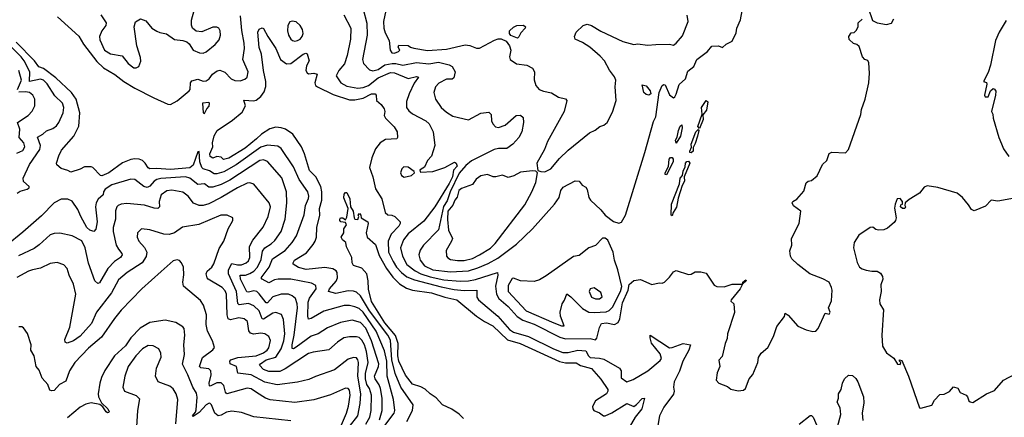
# Model space of a CAD drawing. Extents: x 1550320 to 1685906, y 509093 to 640511.
# Tile 444 of 532: x 1661252 to 1668456, y 602834 to 605747. Entities that reach past the tile are written whole.
import ezdxf

# ---------------------------------------------------------------- set-up
doc = ezdxf.new("R2010")
doc.units = 0

msp = doc.modelspace()

# ---------------------------------------------------------------- linework, layer by layer
at = {"layer": '0CON20XD'}
for points in [[(1662711.5, 605598.5), (1662720, 605635), (1662718.6, 605665), (1662708, 605685), (1662695, 605692.5), (1662665, 605693.3), (1662585, 605657.5), (1662542.7, 605662.7), (1662516.3, 605686.3), (1662508.3, 605708.3), (1662507.9, 605745), (1662546.7, 605885)], [(1663764.1, 605825), (1663792.6, 605722.6), (1663793.2, 605635), (1663759.6, 605455), (1663766.7, 605426.7), (1663810.5, 605380.5), (1663835, 605372.8), (1663875, 605382.5), (1663924.4, 605415.6), (1663976.6, 605426.6), (1664005, 605426.2), (1664055, 605413.3), (1664155, 605434.2), (1664245, 605423.1), (1664315, 605435.9), (1664395.3, 605415.3), (1664415, 605404.3), (1664438.1, 605365), (1664428.3, 605321.7), (1664415, 605310.6), (1664375, 605310.4), (1664317.8, 605282.2), (1664295, 605256), (1664281.9, 605215), (1664294.4, 605165), (1664336.1, 605105), (1664375, 605069.1), (1664419.9, 605039.9), (1664535, 605014.4), (1664625, 605061.9), (1664685, 605069.2), (1664702.1, 605052.1), (1664704.4, 605005), (1664712.5, 604985), (1664732.8, 604962.8), (1664755, 604957.1), (1664805, 604974.4), (1664885, 605045.8), (1664915, 605048.8), (1664935, 605030), (1664937.1, 604995), (1664925.5, 604925), (1664903.3, 604885), (1664860, 604835), (1664815.9, 604804.1), (1664755, 604802.9), (1664724.2, 604795.8), (1664557.9, 604712.1), (1664515, 604680), (1664468, 604622), (1664402.3, 604485), (1664379.6, 604420.4), (1664351.9, 604378.1), (1664315, 604208.1), (1664207.5, 604095), (1664182.4, 604057.6), (1664171.2, 604025), (1664181.1, 603985), (1664214.6, 603945), (1664275, 603914.8), (1664405, 603899.3), (1664535, 603906.7), (1664605, 603928.4), (1664678.9, 603961.1), (1664749, 604001), (1664886.3, 604103.7), (1665003.2, 604215), (1665165.4, 604395), (1665200, 604445), (1665210.5, 604495), (1665229.4, 604520.6), (1665315, 604565.7), (1665345, 604563.3), (1665366, 604536), (1665395, 604520), (1665404.2, 604504.2), (1665416, 604445), (1665427.5, 604425), (1665503.3, 604355), (1665535.3, 604315.2), (1665597.6, 604267.6), (1665635, 604257.1), (1665655, 604263.5), (1665684.2, 604315), (1665825.4, 604774.6), (1665889.8, 605000.2), (1665905.7, 605035), (1665931.8, 605215), (1665952.5, 605265), (1665965, 605273.1), (1665975, 605270), (1666005, 605197.1), (1666035, 605175.6), (1666045, 605182.1), (1666055, 605201.8), (1666078.1, 605271.9), (1666122.4, 605315), (1666140.9, 605369.1), (1666185, 605405.5), (1666206.1, 605455), (1666284.6, 605515), (1666316.1, 605553.9), (1666365, 605556.2), (1666395, 605544), (1666421, 605569), (1666465, 605590.9), (1666495, 605650.5), (1666499.7, 605685), (1666525.2, 605745.2), (1666537.8, 605812.2)], [(1663930, 605815), (1663913.1, 605735), (1663915.5, 605685), (1663925, 605650), (1663954.2, 605594.2), (1663962.5, 605525), (1663974.1, 605504.1), (1663995, 605502.9), (1664023.8, 605515), (1664032.5, 605525), (1664020, 605545), (1664025, 605560), (1664095, 605557.5), (1664110, 605545), (1664135, 605538), (1664235, 605520.4), (1664375, 605531.5), (1664512, 605562), (1664545, 605559.2), (1664595, 605539.2), (1664615, 605537.7), (1664725, 605596.1), (1664753.4, 605606.6), (1664775, 605606.8), (1664810, 605590), (1664836.1, 605556.1), (1664844.5, 605525), (1664835.7, 605475), (1664841.2, 605455), (1664886.7, 605425), (1664963.4, 605413.4), (1665002.6, 605392.6), (1665017.8, 605365), (1665016.5, 605306.5), (1665028.1, 605265), (1665052, 605235), (1665084.5, 605224.5), (1665142.5, 605212.5), (1665195, 605178.6), (1665245, 605168), (1665254.1, 605154.1), (1665235.8, 605075), (1665114.3, 604855), (1665091.4, 604795), (1665036, 604695), (1665041.7, 604641.7), (1665063.8, 604633.8), (1665095, 604633.5), (1665137.5, 604655), (1665200.8, 604729.2), (1665265, 604790.8), (1665421.2, 604918.8), (1665462.3, 604937.7), (1665496.4, 604963.6), (1665525, 604973.3), (1665550, 604995), (1665590, 605070), (1665615.5, 605154.5), (1665608.5, 605255), (1665613.7, 605305), (1665605, 605328.2), (1665567.6, 605377.6), (1665530.4, 605445), (1665499.9, 605479.9), (1665422.9, 605545), (1665369.8, 605579.8), (1665316.7, 605605), (1665311.2, 605625), (1665323.8, 605655), (1665375.5, 605704.5), (1665405, 605714.4), (1665435, 605705.6), (1665505, 605662.7), (1665665, 605588.6), (1665745, 605565.7), (1665775, 605569.4), (1665845, 605559.5), (1665905, 605566.7), (1666005, 605567.1), (1666035, 605560.8), (1666055, 605574.2), (1666101.2, 605628.8), (1666142.5, 605735), (1666135, 605780)], [(1667458.8, 605835), (1667492.4, 605742.4), (1667525, 605724.4), (1667595, 605712), (1667629.4, 605720.6), (1667647.4, 605752.6)], [(1661528.1, 605768.1), (1661685, 605626.9), (1661718.4, 605568.4), (1661815, 605440.8), (1661865.4, 605395), (1661947.5, 605345), (1662013.4, 605293.4), (1662095, 605245.9), (1662234.1, 605174.1), (1662335, 605129.1), (1662355, 605125.4), (1662405, 605152.1), (1662490.9, 605225), (1662498.8, 605235), (1662502, 605285), (1662510.5, 605299.5), (1662555, 605310.4), (1662595, 605297.1), (1662615, 605298.2), (1662638.5, 605315), (1662662.7, 605347.3), (1662696.9, 605373.1), (1662715, 605376.5), (1662752.6, 605362.6), (1662800, 605315), (1662825, 605302.5), (1662865, 605298.1), (1662899.3, 605310.7), (1662915, 605326.7), (1662922.9, 605365), (1662884.4, 605454.4), (1662896, 605535), (1662895.3, 605575), (1662876.9, 605666.9), (1662868.1, 605775)], [(1661845, 605782.7), (1661885.4, 605725), (1661883.1, 605705), (1661852.1, 605665), (1661834.5, 605625), (1661838.6, 605598.6), (1661871.1, 605525), (1661915, 605497.9), (1662001.5, 605481.5), (1662045, 605426), (1662085.7, 605395.7), (1662105, 605394.4), (1662123.8, 605405), (1662137.3, 605442.7), (1662135, 605470), (1662110, 605555), (1662088.5, 605695), (1662099.4, 605730.6), (1662135, 605754), (1662175, 605739.2), (1662218.1, 605685), (1662255, 605662.1), (1662277.8, 605652.2), (1662325, 605644.6), (1662385, 605601.9), (1662445.5, 605595.5), (1662474.6, 605584.6), (1662491.1, 605571.1), (1662522, 605525), (1662567.5, 605505), (1662595, 605501.9), (1662615, 605511.4), (1662682.9, 605565), (1662711.5, 605598.5)], [(1663265, 605590.6), (1663285, 605594.4), (1663305, 605605.7), (1663319.5, 605625), (1663325.4, 605645), (1663320, 605675), (1663303.1, 605705), (1663275, 605730.8), (1663245, 605736.7), (1663228.3, 605731.7), (1663214.3, 605705), (1663210.6, 605665), (1663218.6, 605635), (1663235.5, 605605.5), (1663248.8, 605595), (1663265, 605590.6)], [(1663623.3, 605783.3), (1663675.3, 605685.3), (1663671.6, 605605), (1663648.6, 605485), (1663627.2, 605422.7), (1663586.6, 605375), (1663567.1, 605335), (1663600.5, 605285), (1663645, 605259.5), (1663725.9, 605245.9), (1663765, 605249.5), (1663805, 605265.2), (1663875, 605321.5), (1663965, 605360), (1663995, 605357.4), (1664095, 605316.2), (1664155, 605330.5), (1664169.2, 605325), (1664137.6, 605282.4), (1664101.8, 605205), (1664081.5, 605148.5), (1664082.3, 605105), (1664098.7, 605078.7), (1664125, 605056.7), (1664224, 605005), (1664246.9, 604985), (1664277.8, 604925), (1664288.2, 604825), (1664265, 604746.2), (1664236, 604715), (1664213, 604667), (1664188.3, 604651.7), (1664180, 604645), (1664185, 604630), (1664275, 604635.8), (1664363.3, 604665), (1664433, 604703), (1664446, 604696), (1664452, 604675), (1664425.8, 604644.2), (1664418.6, 604595), (1664395, 604546.8), (1664289.6, 604375), (1664209, 604271), (1664095, 604179.4), (1664059.2, 604135), (1664038.9, 604075), (1664052.2, 604015), (1664085, 603952.7), (1664146, 603906), (1664187.7, 603885), (1664255, 603862.2), (1664355, 603842.3), (1664475, 603831.6), (1664535.2, 603834.8), (1664587.4, 603842.6), (1664748.8, 603895), (1664751.1, 603875), (1664732.1, 603795), (1664740.3, 603735), (1664757.6, 603705), (1664825, 603646.2), (1664892.2, 603572.2), (1664932.7, 603545), (1665015, 603515.2), (1665205, 603420.4), (1665245, 603410), (1665425, 603412), (1665465, 603400.6), (1665475, 603414), (1665495, 603490.8), (1665509.5, 603520.5), (1665545, 603526), (1665605, 603512.9), (1665631.7, 603528.3), (1665643.3, 603555), (1665662.5, 603672.5), (1665703.8, 603765), (1665711.8, 603808.2), (1665745, 603836.7), (1665795, 603842.5), (1665877, 603807), (1665931.7, 603818.3), (1665953, 603817), (1665970, 603825), (1666005, 603860), (1666035, 603900), (1666055, 603910), (1666145, 603880), (1666165, 603882.5), (1666195, 603900), (1666235, 603900), (1666275, 603890), (1666333.3, 603803.3), (1666352.3, 603792.3), (1666405, 603789.4), (1666465, 603809.2), (1666540, 603810), (1666542.5, 603825), (1666565, 603840), (1666567.5, 603835), (1666540, 603810), (1666523.3, 603775), (1666456.2, 603695), (1666453.9, 603683.9), (1666478, 603665), (1666482.7, 603602.7), (1666430.9, 603445), (1666428.3, 603411.7), (1666413.3, 603375), (1666391.7, 603278.3), (1666368.3, 603251.7), (1666373.3, 603205), (1666355, 603160), (1666348.8, 603105), (1666366.2, 603085), (1666429.8, 603059.8), (1666455, 603039.2), (1666508.3, 603028.3), (1666547.3, 603032.7), (1666563.3, 603045), (1666590, 603115), (1666615, 603147.5), (1666652.5, 603235), (1666657.5, 603272.5), (1666677.5, 603305), (1666725.6, 603345), (1666767.8, 603425), (1666791.7, 603498.3), (1666848.3, 603571.7), (1666852.5, 603597.5), (1666875, 603582.5), (1666945, 603501.9), (1667005, 603474.3), (1667055, 603462.5), (1667076.7, 603465), (1667095, 603484), (1667145, 603596.7), (1667175, 603590), (1667182.5, 603605), (1667168.8, 603635), (1667191.5, 603688.5), (1667195.5, 603764.5), (1667192.2, 603785), (1667173.3, 603823.3), (1667129.1, 603849.1), (1667032, 603885), (1666945, 603954), (1666900.8, 603995), (1666891.4, 604015), (1666885.9, 604054.1), (1666902.5, 604095), (1666900, 604145), (1666956, 604255), (1666966.2, 604345), (1666914.1, 604384.1), (1666903.3, 604405), (1666907.5, 604415), (1666938.9, 604431.1), (1666988.8, 604491.2), (1667005, 604552.5), (1667020, 604565), (1667045, 604570), (1667087.3, 604602.7), (1667124.6, 604685.4), (1667158, 604715), (1667175, 604767.5), (1667195, 604776.7), (1667295, 604771.2), (1667315, 604796.7), (1667405, 605052.5), (1667411.1, 605088.9), (1667438.1, 605165), (1667464.4, 605285), (1667470.4, 605355), (1667465, 605430), (1667457.7, 605447.7), (1667435, 605456.7), (1667418.8, 605475), (1667395, 605550), (1667376.7, 605566.7), (1667351.7, 605571.7), (1667321.7, 605601.7), (1667317.5, 605625), (1667335, 605650), (1667357, 605653), (1667373, 605667), (1667386.1, 605693.9), (1667387.5, 605725), (1667415, 605751.2)], [(1668469.7, 605740.3), (1668418.5, 605655), (1668391.5, 605595), (1668355.2, 605414.8), (1668338.7, 605361.3), (1668304.2, 605295), (1668325, 605286.7), (1668328.1, 605275), (1668310.9, 605195), (1668315, 605182.9), (1668337.3, 605182.7), (1668355, 605226), (1668375, 605243.8), (1668385, 605238.8), (1668393.1, 605223.1), (1668392.5, 605195), (1668362.9, 605075), (1668372.7, 605055), (1668375.3, 605025), (1668415, 604883.8), (1668435, 604838), (1668450.2, 604800.2), (1668488.1, 604745)], [(1664084.2, 602804.2), (1664126.6, 602885), (1664129.6, 602925), (1664041.1, 603055), (1663999.8, 603155), (1663975.1, 603255), (1663965, 603399.6), (1663945.5, 603435), (1663811.5, 603615), (1663745, 603723.6), (1663715, 603751.8), (1663695, 603757.9), (1663655, 603759.8), (1663565, 603741.9), (1663512, 603755), (1663519.1, 603775), (1663567.8, 603832.2), (1663577.8, 603855), (1663574.4, 603895), (1663566.7, 603906.7), (1663541.9, 603921.9), (1663485, 603931.2), (1663346.6, 603916.6), (1663292.3, 603932.3), (1663253.8, 603955), (1663252, 603965), (1663261.9, 603985), (1663349.8, 604040.2), (1663399.6, 604100.4), (1663412.9, 604125), (1663422.7, 604155), (1663426.4, 604225), (1663448.4, 604315), (1663445.3, 604365), (1663463.6, 604425), (1663462.8, 604485), (1663453.9, 604525), (1663418.4, 604595), (1663372.1, 604642.1), (1663336.7, 604765), (1663314.7, 604815), (1663249.7, 604909.7), (1663195.8, 604945), (1663165, 604955.4), (1663125, 604958.8), (1663081.9, 604948.1), (1663021.9, 604908.1), (1662985, 604874.3), (1662902.2, 604805), (1662783.1, 604733.1), (1662744.1, 604724.1), (1662725, 604738.8), (1662695, 604743.8), (1662665, 604732.5), (1662645, 604744.4), (1662641.8, 604765), (1662663.8, 604815), (1662662.5, 604845), (1662673.7, 604896.3), (1662697.1, 604935), (1662809.3, 605010.7), (1662880.1, 605069.9), (1662903.3, 605115), (1662892.5, 605157.5), (1662965, 605153.3), (1662982.4, 605157.6), (1663016.1, 605183.9), (1663040.1, 605219.9), (1663052.6, 605257.4), (1663053.3, 605295), (1663035.3, 605375.3), (1663020.5, 605495), (1663005, 605542.5), (1662994.2, 605655.8), (1663005, 605676.7), (1663025, 605687.5), (1663035, 605683.3), (1663066.9, 605625), (1663125, 605535.7), (1663161.2, 605455), (1663205, 605422.9), (1663235, 605426.4), (1663325, 605493.9), (1663345, 605501.8), (1663355, 605497.5), (1663370.3, 605445), (1663350.6, 605409.4), (1663346.1, 605375), (1663355, 605356.9), (1663365, 605351.5), (1663405, 605356.6), (1663427.8, 605347.8), (1663411.2, 605285), (1663416.9, 605265), (1663431.1, 605255), (1663545, 605199), (1663665, 605160.2), (1663705, 605160.5), (1663765, 605172.7), (1663825, 605204.5), (1663853.4, 605203.4), (1663859.4, 605195), (1663862, 605155), (1663897.1, 605125), (1663918.1, 605095), (1663922.9, 605075), (1663919.2, 605045), (1663927.5, 605025), (1663992.7, 604962.7), (1664014.6, 604925), (1664016.9, 604885), (1664010, 604875), (1663928.6, 604868.6), (1663890, 604845), (1663855, 604800.8), (1663829.2, 604735), (1663811.2, 604665), (1663835.5, 604595), (1663855, 604508.6), (1663901.6, 604435), (1663925, 604334.3), (1663945, 604317.5), (1663975, 604315.5), (1663996.1, 604306.1), (1664035.7, 604265), (1664036.5, 604255), (1664025.4, 604235), (1663969.1, 604175), (1663947.9, 604125), (1663951.3, 604045), (1663985.2, 603975), (1664008.6, 603935), (1664045.1, 603895.1), (1664085, 603864.4), (1664140.1, 603840.1), (1664335, 603788.9), (1664430.4, 603770.4), (1664505, 603763.6), (1664596.7, 603765), (1664596.2, 603715), (1664607.7, 603695), (1664749.5, 603575), (1664835, 603478.2), (1664865, 603457.2), (1664975, 603425.2), (1665157.3, 603335), (1665225, 603308.1), (1665265, 603308.2), (1665335, 603326.2), (1665395, 603321.5), (1665412.5, 603285), (1665425, 603273.2), (1665495, 603268), (1665525, 603259.9), (1665641.2, 603195), (1665651.8, 603175), (1665653, 603123), (1665694.6, 603094.6), (1665740.2, 603109.8), (1665847.7, 603175), (1665939, 603251), (1665948, 603265), (1665939.1, 603299.1), (1665875, 603378.2), (1665864.4, 603415.6), (1665865, 603436.7), (1666005, 603343.8), (1666025, 603344.6), (1666105, 603375.6), (1666158.8, 603365), (1666148.4, 603325), (1666103.3, 603245), (1666078.2, 603171.8), (1666041.1, 603095), (1666034.7, 603055.3), (1666040, 603025), (1666035.9, 603004.1), (1665965, 602909.2), (1665931.9, 602845), (1665921.1, 602775)], [(1664895, 605612.2), (1664845, 605631.5), (1664835, 605646.7), (1664834.4, 605665), (1664865, 605692.5), (1664890, 605705), (1664937.7, 605707.7), (1664952.5, 605695), (1664950, 605685), (1664918.3, 605651.7), (1664905, 605621.2), (1664895, 605612.2)], [(1661234, 604476), (1661255, 604490.7), (1661305.8, 604505), (1661321.4, 604515), (1661321.4, 604525), (1661280.8, 604560.8), (1661278.1, 604585), (1661323.7, 604686.3), (1661398.3, 604795), (1661404.2, 604825), (1661383.1, 604886.9), (1661422.1, 604907.9), (1661446.9, 604933.1), (1661495, 604949.5), (1661519.9, 604970.1), (1661538.9, 604995), (1661569.6, 605065), (1661574.6, 605105), (1661565.5, 605135), (1661508.8, 605188.8), (1661451.7, 605278.3), (1661425, 605304.7), (1661405, 605312.6), (1661324.2, 605294.2), (1661325.6, 605365.6), (1661284.2, 605445), (1661262.5, 605475), (1661195, 605543.7)], [(1663902.1, 602745), (1663992.8, 602865), (1663996.4, 602885), (1663987.6, 602965), (1663940.9, 603135), (1663937, 603245), (1663921.2, 603321.2), (1663859.2, 603465), (1663765, 603604.8), (1663735, 603630), (1663705, 603642.9), (1663665, 603653.6), (1663625, 603652.9), (1663478, 603612), (1663385, 603557.9), (1663365, 603553.5), (1663358.8, 603575), (1663362.5, 603677.5), (1663372.5, 603707.5), (1663420.5, 603775), (1663419.1, 603799.1), (1663386.3, 603816.4), (1663235, 603846.2), (1663143.4, 603846.6), (1663115, 603840), (1663075, 603820), (1663025.6, 603845), (1663018.2, 603855), (1663078.1, 603935), (1663102.5, 603995), (1663194.1, 604055), (1663246.1, 604115), (1663276, 604164), (1663332.3, 604317.7), (1663343.9, 604386.1), (1663365, 604436.2), (1663367.6, 604455), (1663360.9, 604485), (1663295.6, 604575.6), (1663255, 604668.9), (1663165, 604803.1), (1663140.2, 604820.2), (1663065, 604827.4), (1663015, 604814.3), (1662835.8, 604684.2), (1662745, 604631.7), (1662695, 604618), (1662675, 604618.2), (1662640.6, 604640.6), (1662595, 604654.4), (1662584.9, 604664.9), (1662570.9, 604705), (1662565, 604782.5), (1662555, 604778.8), (1662519.8, 604680.2), (1662497.4, 604662.6), (1662355, 604650.1), (1662252.1, 604657.9), (1662205, 604653.4), (1662191.7, 604661.7), (1662170.8, 604695), (1662149.5, 604715), (1662125, 604726.5), (1662095, 604728.5), (1662065, 604723.2), (1662005, 604698.7), (1661905, 604626.2), (1661853.2, 604603.2), (1661843.8, 604605), (1661787.5, 604665), (1661775, 604670), (1661725, 604668), (1661695, 604652.5), (1661625, 604631.2), (1661605, 604643.3), (1661556.4, 604656.4), (1661522.5, 604685), (1661520, 604695), (1661539.3, 604749.3), (1661558.7, 604791.3), (1661646.8, 604893.2), (1661683.4, 604966.6), (1661691.7, 605065), (1661664.8, 605165), (1661631, 605215), (1661515, 605321.7), (1661425, 605390.2), (1661391.9, 605401.9), (1661359, 605445), (1661225, 605582.2)], [(1661235.7, 605235), (1661264.1, 605305), (1661244.8, 605375)], [(1665855, 605193.3), (1665835, 605198.8), (1665818.8, 605215), (1665805, 605270), (1665835, 605262.5), (1665863.8, 605225), (1665870, 605205), (1665855, 605193.3)], [(1661231.3, 604768.7), (1661275, 604787.9), (1661290.4, 604815), (1661282.5, 604845), (1661247.5, 604885), (1661253.4, 604945), (1661236.2, 604995), (1661312.9, 605045), (1661343.8, 605076.2), (1661362.5, 605115), (1661362.5, 605165), (1661347.8, 605195), (1661324.1, 605214.1), (1661295, 605219.3), (1661245, 605215.8)], [(1666225, 604950), (1666213.1, 604965), (1666244.2, 605055), (1666240, 605105), (1666275, 605154), (1666285.6, 605145), (1666277.9, 605085), (1666250.7, 605049.3), (1666251.8, 605015), (1666225, 604950)], [(1662605, 605060), (1662620, 605095), (1662637, 605113), (1662640, 605135), (1662635, 605140), (1662590, 605135), (1662593.8, 605065), (1662605, 605060)], [(1666055, 604843.3), (1666050, 604865), (1666062.5, 604887.5), (1666071.4, 604935), (1666085, 604966.7), (1666097, 604977), (1666100, 604955), (1666085.6, 604895), (1666055, 604843.3)], [(1666165, 604770.6), (1666156.2, 604775), (1666155.8, 604785), (1666166.7, 604813.3), (1666165.7, 604835), (1666200, 604925), (1666215, 604943.3), (1666221.2, 604935), (1666211.4, 604895), (1666195, 604841.2), (1666178.8, 604811.2), (1666178.9, 604785), (1666165, 604770.6)], [(1663599.2, 603529.2), (1663505, 603489.6), (1663435, 603445.4), (1663385, 603428.8), (1663275, 603347.2), (1663255, 603335.6), (1663245, 603338.8), (1663244.3, 603364.3), (1663260.4, 603435), (1663283.8, 603635), (1663283.1, 603665), (1663269.5, 603705), (1663245.8, 603725), (1663218.8, 603735), (1663165, 603736.5), (1663105, 603716.8), (1663065, 603672), (1663055, 603672.4), (1663005, 603739.6), (1662985.7, 603755.7), (1662965, 603760.3), (1662925, 603751.2), (1662914.1, 603754.1), (1662867.4, 603845), (1662865.4, 603874.6), (1662905, 603875.7), (1662935, 603887.2), (1662964.4, 603905.6), (1662992.5, 603935), (1663019.6, 603990.4), (1663028.7, 604051.3), (1663044.8, 604075.2), (1663092.9, 604105), (1663119.7, 604130.3), (1663164.2, 604195.8), (1663193.8, 604285), (1663207.5, 604405), (1663203.4, 604485), (1663168.7, 604588.7), (1663065, 604708.5), (1663035, 604720.9), (1663008.1, 604715), (1662789.5, 604570.5), (1662725, 604539), (1662665, 604521.2), (1662635, 604521.3), (1662605, 604545.7), (1662555, 604540.3), (1662496.6, 604586.6), (1662465, 604597), (1662285, 604582.5), (1662255, 604576.2), (1662235.5, 604564.5), (1662205, 604527.6), (1662185, 604516.8), (1662160.9, 604525), (1662095, 604575.5), (1662065, 604578.7), (1661925, 604536.4), (1661876.2, 604505), (1661864.6, 604485), (1661863.1, 604465), (1661825, 604432.1), (1661811, 604405), (1661807.5, 604375), (1661818.2, 604265), (1661808.2, 604211.8), (1661795, 604196.2), (1661765, 604205.6), (1661743.1, 604225), (1661698.2, 604305), (1661676.7, 604356.8), (1661635, 604416.9), (1661605, 604432.7), (1661555, 604433.1), (1661505, 604406.5), (1661410.6, 604309.4), (1661275, 604190), (1661155, 604093.1)], [(1665985, 604610), (1665974.2, 604614.2), (1665974, 604625), (1665998.8, 604671.2), (1666004.4, 604725), (1666013.6, 604736.4), (1666025, 604737.5), (1666032.9, 604725), (1666032.5, 604705), (1665985, 604610)], [(1664065, 604594), (1664117.5, 604605), (1664140, 604625), (1664137.5, 604635), (1664095, 604666.2), (1664061.7, 604668.3), (1664048, 604655), (1664039.2, 604625), (1664045, 604606.7), (1664065, 604594)], [(1666025, 604311.2), (1666017.5, 604315), (1666021.9, 604395), (1666080, 604545), (1666083.5, 604585), (1666101.4, 604605), (1666105, 604637.5), (1666119.8, 604670.2), (1666123.4, 604696.6), (1666132.1, 604707.9), (1666145, 604709.5), (1666155.5, 604695), (1666114, 604596), (1666116, 604564), (1666098.6, 604531.4), (1666069.3, 604440.7), (1666056.5, 604373.5), (1666032.5, 604335), (1666025, 604311.2)], [(1664455, 603981.8), (1664505, 603983.8), (1664565, 603998.6), (1664616.4, 604025), (1664696, 604074), (1664731.5, 604108.5), (1664948.4, 604391.6), (1665000, 604485), (1665029.2, 604555), (1665040, 604625), (1665027.5, 604637.5), (1665005, 604638.8), (1664915, 604631.1), (1664867, 604603), (1664825, 604590.8), (1664785, 604608), (1664735, 604596.2), (1664715, 604596.7), (1664673.9, 604613.9), (1664625, 604603.8), (1664591.9, 604578.1), (1664565, 604540), (1664485, 604511.2), (1664465, 604496), (1664453.2, 604446.8), (1664435, 604423.8), (1664420.6, 604389.4), (1664385.5, 604345), (1664382.2, 604282.2), (1664389, 604205), (1664417.5, 604145), (1664412.3, 604125), (1664373.3, 604055), (1664374.4, 604015), (1664385, 604001.4), (1664405, 603990.9), (1664455, 603981.8)], [(1663785, 602784.2), (1663814, 602835), (1663823.6, 602885), (1663826.3, 602995), (1663810.2, 603045), (1663790.6, 603075), (1663780.9, 603115), (1663782.1, 603155), (1663800.3, 603235), (1663790, 603315), (1663774.3, 603364.3), (1663755, 603398.9), (1663735, 603418), (1663715, 603424.7), (1663665, 603424.7), (1663623.9, 603416.1), (1663577.5, 603385), (1663512.7, 603327.3), (1663398.5, 603311.5), (1663365, 603301.2), (1663195, 603189.5), (1663155, 603170.7), (1663075, 603170.4), (1663035.8, 603185), (1663007.5, 603215), (1663014.4, 603225), (1663055, 603256), (1663125, 603275.6), (1663165, 603335.5), (1663184.8, 603395), (1663191.7, 603445), (1663181.7, 603551.7), (1663167.4, 603587.4), (1663125, 603601.5), (1663105, 603596.5), (1663035, 603554.1), (1663025, 603554.6), (1663004.2, 603614.2), (1662965, 603649.7), (1662925, 603666.7), (1662857.1, 603657.1), (1662847.4, 603667.4), (1662839, 603755), (1662779.3, 603885), (1662778.5, 603915), (1662805, 603960.4), (1662845, 603950), (1662875, 603951.4), (1662908.1, 603965), (1662925, 603980.6), (1662934.6, 604005), (1662933.7, 604086.3), (1662957.7, 604132.3), (1663032.9, 604227.1), (1663070, 604305), (1663087.5, 604375), (1663075.9, 604405.9), (1662965, 604542.1), (1662935, 604551.3), (1662915, 604549.4), (1662845, 604515.2), (1662725, 604443.6), (1662635, 604398), (1662595, 604386), (1662565, 604386.2), (1662524.1, 604404.1), (1662484.7, 604454.7), (1662445, 604484.5), (1662365, 604499.2), (1662327.7, 604492.3), (1662287.3, 604465), (1662271.4, 604415), (1662274.3, 604375.7), (1662262.5, 604365), (1662235, 604365.5), (1662165, 604387.1), (1662035, 604399.7), (1661994.1, 604395.9), (1661973.1, 604386.9), (1661961.9, 604375), (1661952.8, 604347.2), (1661952.3, 604285), (1661936.6, 604225), (1661936, 604195), (1661958.2, 604095), (1661973.5, 604065), (1661999.4, 604035), (1662000.6, 604025), (1661988.6, 604005), (1661945, 603974.4), (1661895.5, 603925), (1661835, 603820), (1661824.4, 603814.4), (1661801.1, 603835), (1661754.2, 603964.2), (1661730, 604075), (1661705.8, 604125.8), (1661635, 604162.5), (1661545, 604182.9), (1661505, 604180.8), (1661475, 604170.8), (1661395, 604097.8), (1661358.1, 604071.9), (1661243.8, 604016.2)], [(1668585, 604449.5), (1668408.3, 604418.3), (1668360, 604425), (1668318.7, 604381.3), (1668235, 604345.8), (1668215, 604356), (1668195, 604391.2), (1668150.9, 604445), (1668111.1, 604475), (1667968.7, 604518.7), (1667890.9, 604529.1), (1667869.1, 604520.9), (1667834.3, 604475.7), (1667759.3, 604430.7), (1667730, 604405), (1667727.5, 604385), (1667732.5, 604375), (1667727, 604363), (1667710, 604365), (1667697.5, 604375), (1667700, 604390), (1667710, 604395), (1667710, 604415), (1667695, 604436.7), (1667672.5, 604435), (1667657.5, 604395), (1667653, 604367), (1667664.5, 604294.5), (1667660.4, 604275), (1667649.4, 604260.6), (1667601.1, 604218.9), (1667575, 604207.6), (1667534.6, 604204.6), (1667515, 604210.8), (1667495, 604228), (1667475, 604224.2), (1667392.1, 604167.9), (1667356.7, 604115), (1667351.5, 604075), (1667378.7, 603968.7), (1667396.2, 603935), (1667415, 603921.4), (1667445, 603912.9), (1667486.1, 603903.9), (1667525.9, 603905.9), (1667551.2, 603891.2), (1667565, 603866.7), (1667567.9, 603845), (1667553.1, 603805), (1667555.4, 603755), (1667541.8, 603695), (1667546, 603666), (1667571.7, 603621.7), (1667559.4, 603435), (1667563.5, 603355), (1667595, 603306.2), (1667647.7, 603267.7), (1667675, 603222.5), (1667695, 603220), (1667700, 603235), (1667690, 603245), (1667690, 603255), (1667705, 603250), (1667753.8, 603135), (1667835, 602902.5), (1667845, 602900), (1667926.1, 602923.9), (1667945, 602960), (1667985, 603000), (1668015, 603002.5), (1668055, 603022.5), (1668085, 603056.7), (1668116.4, 603046.4), (1668132.5, 603015), (1668176.1, 602996.1), (1668187.5, 602985), (1668197.5, 602955), (1668206.4, 602946.4), (1668225, 602943.3), (1668324.5, 603005.5), (1668385, 603029.4), (1668451.2, 603105), (1668537.3, 603152.7)], [(1664498.5, 602825), (1664467.6, 602857.6), (1664412.4, 602892.4), (1664345, 602924.3), (1664297.8, 602977.8), (1664255, 603005.5), (1664219, 603039), (1664186.9, 603056.9), (1664125, 603077.7), (1664075, 603143.6), (1664025.6, 603245), (1664018.6, 603285), (1664021.4, 603375), (1664002.4, 603432.4), (1663924, 603525), (1663825, 603681.8), (1663805, 603772.5), (1663802, 603835), (1663790.8, 603885), (1663755, 603925.7), (1663695, 603946), (1663684.5, 603965), (1663682, 604005), (1663642.7, 604082.7), (1663637.5, 604115), (1663614.1, 604134.1), (1663603.6, 604153.6), (1663622.5, 604185), (1663623.3, 604215), (1663643.3, 604245), (1663635, 604262.5), (1663602.5, 604265), (1663593.3, 604275), (1663593.3, 604285), (1663600, 604295), (1663615, 604296.7), (1663635, 604280), (1663645, 604300), (1663654, 604364), (1663623.2, 604443.2), (1663625, 604470), (1663635, 604480), (1663645, 604480), (1663666.9, 604435), (1663671.2, 604375), (1663691.4, 604345), (1663698.8, 604295), (1663705, 604286.7), (1663725, 604283.3), (1663732.5, 604305), (1663727.5, 604315), (1663737, 604327), (1663747.5, 604315), (1663750, 604295), (1663800, 604265), (1663802.5, 604255), (1663787.1, 604185), (1663794.3, 604155), (1663855, 604099.2), (1663880.7, 604020.7), (1663936.5, 603925), (1663980.7, 603860.7), (1664031.2, 603811.2), (1664081, 603781), (1664124.7, 603764.8), (1664263.8, 603745), (1664363.4, 603713.4), (1664451.2, 603695), (1664595, 603574.7), (1664653.1, 603535), (1664714.3, 603505), (1664820.9, 603400.9), (1664912.9, 603375), (1665202, 603242), (1665245, 603233.5), (1665322.4, 603232.4), (1665355, 603212.9), (1665435, 603191.8), (1665505, 603113.8), (1665555, 603037.5), (1665555.6, 603025), (1665544.2, 603005), (1665464.8, 602955.2), (1665443.8, 602913.8), (1665444.6, 602895), (1665453.7, 602883.7), (1665495, 602867.5), (1665522.5, 602845), (1665535, 602844.7), (1665585, 602865.9), (1665695, 602934.2), (1665745, 602914.2), (1665765, 602927.5), (1665805, 602971.5), (1665824, 602974), (1665804.1, 602895), (1665754.6, 602835.4), (1665711.7, 602758.3)], [(1663664.5, 602765.5), (1663726.3, 602845), (1663743.9, 602935), (1663747.5, 603005), (1663725.8, 603135), (1663731.7, 603235), (1663726.2, 603256.2), (1663715, 603269.4), (1663695, 603272.5), (1663655, 603259.5), (1663555, 603181.8), (1663415, 603132.5), (1663368, 603112), (1663285, 603091.5), (1663135, 603071.8), (1663045, 603090.9), (1662945, 603144.3), (1662846.7, 603156.7), (1662837.7, 603205), (1662790.6, 603225), (1662789.1, 603245), (1662797.8, 603255), (1662846.8, 603273.2), (1662982, 603285), (1663035, 603306.5), (1663062.7, 603325), (1663075, 603341.9), (1663086, 603396), (1663075, 603425.8), (1663045, 603445.5), (1663015, 603449.6), (1662962.9, 603442.9), (1662940, 603450), (1662927.2, 603467.2), (1662919.1, 603535), (1662895, 603556.4), (1662855, 603563.5), (1662795, 603548.4), (1662777.7, 603555), (1662769.8, 603585), (1662765, 603736.7), (1662755, 603760), (1662732.9, 603785), (1662630, 603845), (1662622.3, 603855), (1662616.6, 603885), (1662623.2, 603905), (1662658.5, 603935), (1662671.7, 603958.3), (1662710.4, 604069.6), (1662744.2, 604125), (1662777.1, 604215), (1662811.4, 604275), (1662811.2, 604295), (1662770, 604315), (1662723.3, 604315), (1662562.6, 604247.4), (1662443.7, 604226.3), (1662384, 604186), (1662345, 604173.8), (1662306.1, 604176.1), (1662205, 604206.9), (1662143.3, 604215), (1662114, 604185), (1662111.9, 604155), (1662122.5, 604125), (1662165, 604078.1), (1662182, 604045), (1662177.4, 604012.6), (1662147.1, 603965), (1662038.9, 603895), (1661975, 603840.4), (1661922.7, 603745), (1661813.3, 603605), (1661778.3, 603521.8), (1661695, 603427.3), (1661645.9, 603394.1), (1661598, 603378), (1661584.4, 603384.4), (1661581.5, 603405), (1661617.7, 603495), (1661662.9, 603735), (1661645, 603810), (1661614.3, 603874.3), (1661599.2, 603925), (1661575, 603950), (1661525, 603968.1), (1661475, 603960), (1661405, 603926.4), (1661345, 603914.6), (1661316, 603905), (1661231.7, 603858.3)], [(1665215, 603503.5), (1665235, 603503.8), (1665208.8, 603575), (1665206.4, 603603.6), (1665220, 603665), (1665237.7, 603692.3), (1665255, 603737.5), (1665285, 603717.1), (1665370.1, 603630.1), (1665415, 603605.2), (1665455, 603600.9), (1665542.6, 603607.4), (1665565, 603616.8), (1665588.8, 603641.2), (1665647.9, 603755), (1665657.4, 603792.6), (1665629.2, 603915), (1665604.5, 603985), (1665593.9, 604043.9), (1665555, 604132.2), (1665535, 604147.1), (1665515, 604145.6), (1665465, 604092), (1665415, 604076.7), (1665345, 604020), (1665305, 604011.2), (1665105, 603870), (1665055, 603840), (1665015, 603828.8), (1664915, 603833.8), (1664865, 603853.8), (1664855, 603851.2), (1664825, 603800), (1664824.7, 603755), (1664957.7, 603615), (1665159.2, 603525), (1665215, 603503.5)], [(1663591.3, 602745), (1663642.2, 602865), (1663657, 602915), (1663669, 602995), (1663663.8, 603033.8), (1663655, 603045.8), (1663635, 603048.1), (1663525, 602998.2), (1663405, 602961.1), (1663265, 602943.3), (1663085, 602962), (1663049.4, 602975), (1662985, 603014.6), (1662945, 603043.3), (1662915, 603047.1), (1662766.9, 603006.9), (1662757.9, 603017.9), (1662746.1, 603066.1), (1662725, 603086.2), (1662695, 603087.6), (1662645, 603061.5), (1662640.6, 603065), (1662637.1, 603085), (1662652.2, 603145), (1662650.9, 603175), (1662635, 603188), (1662577.2, 603197.2), (1662567.1, 603205), (1662588.3, 603271.7), (1662665, 603328.8), (1662676, 603345), (1662662, 603395), (1662626.5, 603465), (1662616.5, 603515), (1662617.5, 603585), (1662596.6, 603656.6), (1662575, 603688.6), (1662449.4, 603795), (1662444.3, 603825), (1662451.7, 603878.3), (1662450, 603935), (1662436.6, 603966.6), (1662421.9, 603981.9), (1662405, 603988.1), (1662375, 603981.1), (1662287.7, 603902.3), (1662145.3, 603774.7), (1661995, 603618.9), (1661945, 603557.9), (1661849.5, 603420.5), (1661755, 603340.9), (1661654.5, 603235), (1661616.7, 603175), (1661590.3, 603099.7), (1661544.2, 603075), (1661505, 603030.9), (1661485, 603026.9), (1661472.1, 603032.1), (1661457.3, 603075), (1661415, 603120.8), (1661395, 603180), (1661372, 603205), (1661357.5, 603285), (1661332.5, 603325), (1661336.7, 603365), (1661308.3, 603448.3), (1661279.3, 603489.3), (1661267, 603497), (1661245, 603496.7)], [(1665465, 603701.9), (1665495, 603702.9), (1665514.2, 603715.8), (1665505, 603748), (1665455, 603781.4), (1665425, 603776), (1665417.5, 603755), (1665435, 603714.2), (1665465, 603701.9)], [(1663235, 602808.1), (1662965, 602837.7), (1662875, 602868.1), (1662805, 602880), (1662765, 602871.2), (1662725, 602848.8), (1662705, 602844.5), (1662680, 602865), (1662654.4, 602925), (1662646, 602936), (1662637.2, 602937.2), (1662615, 602924.6), (1662565, 602870.3), (1662520.7, 602840.7), (1662516, 602845), (1662537.8, 602872.2), (1662542.1, 602887.9), (1662551.2, 602981.2), (1662545, 603012), (1662517.5, 603055), (1662482.1, 603145), (1662442.1, 603222.1), (1662456.8, 603295), (1662453.9, 603363.9), (1662461.1, 603435), (1662454.5, 603484.5), (1662445, 603497.1), (1662395, 603528), (1662315, 603545.6), (1662205, 603528.9), (1662134.1, 603485.9), (1662065, 603416.4), (1662025, 603358), (1661945, 603284.1), (1661874.1, 603175.9), (1661849.5, 603125), (1661838.1, 603085), (1661827.1, 603005), (1661829.5, 602985), (1661849.4, 602939.4), (1661896.2, 602895), (1661907.5, 602875), (1661905, 602870), (1661895, 602867.5), (1661885, 602873.3), (1661861.2, 602911.2), (1661838.7, 602928.7), (1661775, 602939.1), (1661735, 602931.4), (1661695, 602908.9), (1661600.8, 602829.2)], [(1663884.6, 602815.4), (1663903.9, 602885), (1663903.3, 602975), (1663892.5, 603045), (1663882.2, 603072.2), (1663852.6, 603115), (1663848.3, 603135), (1663877.5, 603205), (1663879.8, 603225), (1663826.9, 603395), (1663785, 603487.1), (1663745, 603528.4), (1663685, 603544.7), (1663599.2, 603529.2)], [(1662394.1, 602785.9), (1662409.6, 602965), (1662397.5, 603005), (1662375, 603042.9), (1662351.3, 603061.3), (1662305, 603078.6), (1662264.1, 603094.1), (1662246, 603135), (1662252.5, 603195), (1662287.3, 603275), (1662285.4, 603305), (1662269.1, 603335), (1662227.5, 603357.5), (1662191.1, 603358.9), (1662149.2, 603335), (1662102.5, 603285), (1662045.7, 603205), (1662022.2, 603135), (1662005.6, 603055), (1662018.8, 603025), (1662105, 602993.3), (1662128.8, 602968.8), (1662114.5, 602885), (1662105.4, 602764.6)], [(1667235.7, 602765), (1667259.1, 602855), (1667254.5, 602904.5), (1667233.3, 602945), (1667243.3, 602975), (1667243.9, 603006.1), (1667261.7, 603038.3), (1667271.2, 603085), (1667286.7, 603115), (1667315, 603142.5), (1667345, 603140), (1667368.8, 603118.8), (1667384.2, 603094.2), (1667426.1, 602985), (1667428.8, 602938.8), (1667416.8, 602865), (1667420.9, 602810.9)], [(1666955, 602783.8), (1667035, 602847.5), (1667045, 602846.7), (1667056.7, 602835), (1667083.8, 602775)]]:
    msp.add_lwpolyline(points, dxfattribs=at)

doc.saveas('drawing.dxf')
